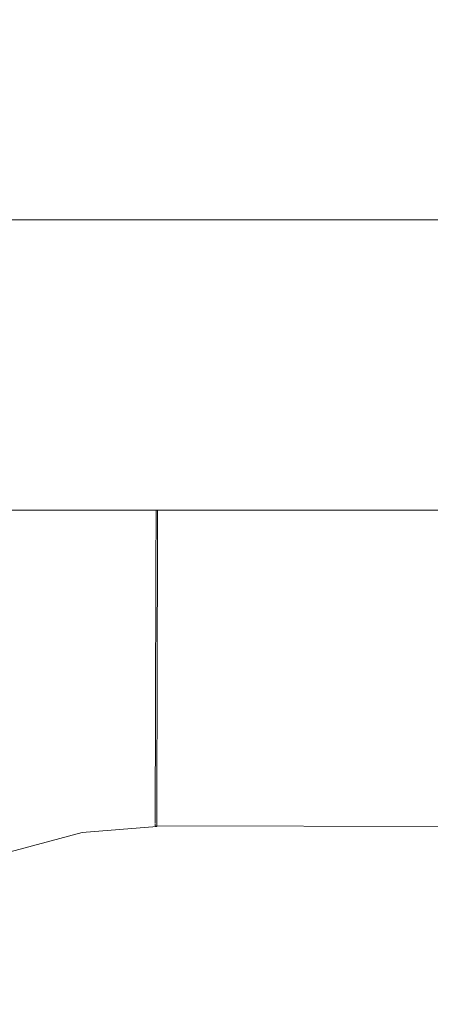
# Model space of a CAD drawing. Header units: millimetres. Extents: x -30280 to 309309, y -17460 to 4378.
# Tile 470 of 656: x 149005 to 149021, y -14489 to -14450. Entities that reach past the tile are written whole.
import ezdxf

# ---------------------------------------------------------------- set-up
doc = ezdxf.new("R2010")
doc.units = ezdxf.units.MM
doc.header["$MEASUREMENT"] = 0
doc.linetypes.add('Wipeout_Contour', pattern=[1000, 0, -1000])
doc.layers.add('P1_PLANTA PRIMERA_4_Nuevo_08_E_Envans secs', color=7, linetype='Continuous')
doc.layers.add('P1_PLANTA PRIMERA_4_Nuevo_09_EI_Mobiliari general', color=7, linetype='Continuous')
doc.layers.add('P1_PLANTA PRIMERA_4_Nuevo_09_EI_Mobiliari general_Pluma_Nº__1', color=7, linetype='Continuous', lineweight=5)

msp = doc.modelspace()

# ---------------------------------------------------------------- wipeouts: each hides what was drawn before it
at = {"color": 254, "linetype": 'Wipeout_Contour', "lineweight": 0, "ltscale": 599509.053032}
msp.add_wipeout([(148953.929, -14450.529), (148953.929, -14452.114), (149403.929, -14452.114), (149403.929, -14450.529)], dxfattribs=at).dxf.layer = 'P1_PLANTA PRIMERA_4_Nuevo_09_EI_Mobiliari general'
at = {"color": 254, "linetype": 'Wipeout_Contour', "lineweight": 0, "ltscale": 599513.938598}
msp.add_wipeout([(148953.929, -14458.215), (148953.929, -14469.75), (149403.929, -14469.75), (149403.929, -14458.215)], dxfattribs=at).dxf.layer = 'P1_PLANTA PRIMERA_4_Nuevo_09_EI_Mobiliari general'
at = {"color": 254, "linetype": 'Wipeout_Contour', "lineweight": 0, "ltscale": 4196670.270934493}
msp.add_wipeout([(148991.819, -14505.297), (148997.826, -14503.696), (149003.486, -14503.223), (149178.929, -14503.678), (149354.372, -14503.196), (149360.032, -14503.696), (149365.582, -14505.147), (149364.463, -14496.363), (149363.694, -14493.495), (149362.438, -14490.805), (149360.733, -14488.374), (149358.631, -14486.277), (149356.196, -14484.578), (149353.503, -14483.328), (149350.633, -14482.566), (149347.674, -14482.315), (149192.121, -14482.728), (149178.929, -14482.764), (149165.738, -14482.801), (149010.184, -14482.293), (149007.225, -14482.566), (149004.355, -14483.328), (149001.662, -14484.578), (148999.227, -14486.277), (148997.125, -14488.374), (148995.42, -14490.805), (148994.163, -14493.495), (148993.395, -14496.363)], dxfattribs=at).dxf.layer = 'P1_PLANTA PRIMERA_4_Nuevo_09_EI_Mobiliari general'

# ---------------------------------------------------------------- next in the draw order: wipeouts: each hides what was drawn before it
at = {"color": 254, "linetype": 'Wipeout_Contour', "lineweight": 0, "ltscale": 599509.857857}
msp.add_wipeout([(148953.929, -14452.114), (148953.929, -14454.702), (149403.929, -14454.702), (149403.929, -14452.114)], dxfattribs=at).dxf.layer = 'P1_PLANTA PRIMERA_4_Nuevo_09_EI_Mobiliari general'
at = {"color": 254, "linetype": 'Wipeout_Contour', "lineweight": 0, "ltscale": 748519.451392}
msp.add_wipeout([(149004.479, -14469.75), (148999.886, -14470.969), (149000.275, -14472.043), (149005.17, -14470.743), (149004.998, -14469.75)], dxfattribs=at).dxf.layer = 'P1_PLANTA PRIMERA_4_Nuevo_09_EI_Mobiliari general'

# ---------------------------------------------------------------- next in the draw order: wipeouts: each hides what was drawn before it
at = {"color": 254, "linetype": 'Wipeout_Contour', "lineweight": 0, "ltscale": 599511.034727}
msp.add_wipeout([(148953.929, -14454.702), (148953.929, -14458.215), (149403.929, -14458.215), (149403.929, -14454.702)], dxfattribs=at).dxf.layer = 'P1_PLANTA PRIMERA_4_Nuevo_09_EI_Mobiliari general'
at = {"color": 254, "linetype": 'Wipeout_Contour', "lineweight": 0, "ltscale": 598834.202266}
msp.add_wipeout([(149010.156, -14469.75), (149004.998, -14469.75), (149005.17, -14470.743), (149010.154, -14470.32)], dxfattribs=at).dxf.layer = 'P1_PLANTA PRIMERA_4_Nuevo_09_EI_Mobiliari general'

# ---------------------------------------------------------------- next in the draw order: wipeouts: each hides what was drawn before it
at = {"color": 254, "linetype": 'Wipeout_Contour', "lineweight": 0, "ltscale": 598816.103286}
msp.add_wipeout([(149005.17, -14470.743), (149000.275, -14472.043), (149000.705, -14473.232), (149005.387, -14471.989)], dxfattribs=at).dxf.layer = 'P1_PLANTA PRIMERA_4_Nuevo_09_EI_Mobiliari general'

# ---------------------------------------------------------------- next in the draw order: wipeouts: each hides what was drawn before it
at = {"color": 254, "linetype": 'Wipeout_Contour', "lineweight": 0, "ltscale": 598835.010992}
msp.add_wipeout([(149005.17, -14470.743), (149005.387, -14471.989), (149010.151, -14471.584), (149010.154, -14470.32)], dxfattribs=at).dxf.layer = 'P1_PLANTA PRIMERA_4_Nuevo_09_EI_Mobiliari general'

# ---------------------------------------------------------------- next in the draw order: wipeouts: each hides what was drawn before it
at = {"color": 254, "linetype": 'Wipeout_Contour', "lineweight": 0, "ltscale": 449468.687161}
msp.add_wipeout([(149010.156, -14469.75), (149178.929, -14470.764), (149178.929, -14469.75)], dxfattribs=at).dxf.layer = 'P1_PLANTA PRIMERA_4_Nuevo_09_EI_Mobiliari general'
at = {"color": 254, "linetype": 'Wipeout_Contour', "lineweight": 0, "ltscale": 598817.913552}
msp.add_wipeout([(149005.387, -14471.989), (149000.705, -14473.232), (149001.163, -14474.498), (149005.617, -14473.316)], dxfattribs=at).dxf.layer = 'P1_PLANTA PRIMERA_4_Nuevo_09_EI_Mobiliari general'

# ---------------------------------------------------------------- next in the draw order: wipeouts: each hides what was drawn before it
at = {"color": 254, "linetype": 'Wipeout_Contour', "lineweight": 0, "ltscale": 598836.020707}
msp.add_wipeout([(149010.214, -14471.579), (149005.387, -14471.989), (149005.617, -14473.316), (149010.147, -14472.931)], dxfattribs=at).dxf.layer = 'P1_PLANTA PRIMERA_4_Nuevo_09_EI_Mobiliari general'

# ---------------------------------------------------------------- next in the draw order: wipeouts: each hides what was drawn before it
at = {"color": 254, "linetype": 'Wipeout_Contour', "lineweight": 0, "ltscale": 599180.729726}
msp.add_wipeout([(149010.155, -14470.293), (149010.151, -14471.557), (149178.929, -14472.028), (149178.929, -14470.764)], dxfattribs=at).dxf.layer = 'P1_PLANTA PRIMERA_4_Nuevo_09_EI_Mobiliari general'
at = {"color": 254, "linetype": 'Wipeout_Contour', "lineweight": 0, "ltscale": 598819.811805}
msp.add_wipeout([(149005.617, -14473.316), (149001.163, -14474.498), (149001.635, -14475.805), (149005.855, -14474.684)], dxfattribs=at).dxf.layer = 'P1_PLANTA PRIMERA_4_Nuevo_09_EI_Mobiliari general'

# ---------------------------------------------------------------- next in the draw order: wipeouts: each hides what was drawn before it
at = {"color": 254, "linetype": 'Wipeout_Contour', "lineweight": 0, "ltscale": 598837.049394}
msp.add_wipeout([(149010.21, -14472.926), (149005.617, -14473.316), (149005.855, -14474.684), (149010.206, -14474.315)], dxfattribs=at).dxf.layer = 'P1_PLANTA PRIMERA_4_Nuevo_09_EI_Mobiliari general'

# ---------------------------------------------------------------- next in the draw order: wipeouts: each hides what was drawn before it
at = {"color": 254, "linetype": 'Wipeout_Contour', "lineweight": 0, "ltscale": 599181.289098}
msp.add_wipeout([(149010.151, -14471.557), (149010.21, -14472.904), (149178.929, -14473.375), (149178.929, -14472.028)], dxfattribs=at).dxf.layer = 'P1_PLANTA PRIMERA_4_Nuevo_09_EI_Mobiliari general'
at = {"color": 254, "linetype": 'Wipeout_Contour', "lineweight": 0, "ltscale": 598821.740468}
msp.add_wipeout([(149005.855, -14474.684), (149001.635, -14475.805), (149002.107, -14477.111), (149006.093, -14476.053)], dxfattribs=at).dxf.layer = 'P1_PLANTA PRIMERA_4_Nuevo_09_EI_Mobiliari general'

# ---------------------------------------------------------------- next in the draw order: wipeouts: each hides what was drawn before it
at = {"color": 254, "linetype": 'Wipeout_Contour', "lineweight": 0, "ltscale": 598838.045689}
msp.add_wipeout([(149010.206, -14474.315), (149005.855, -14474.684), (149006.093, -14476.053), (149010.202, -14475.704)], dxfattribs=at).dxf.layer = 'P1_PLANTA PRIMERA_4_Nuevo_09_EI_Mobiliari general'

# ---------------------------------------------------------------- next in the draw order: wipeouts: each hides what was drawn before it
at = {"color": 254, "linetype": 'Wipeout_Contour', "lineweight": 0, "ltscale": 898746.337019}
msp.add_wipeout([(149010.147, -14472.931), (149010.206, -14474.293), (149165.715, -14474.728), (149165.711, -14473.412), (149178.93, -14473.375), (149010.147, -14472.904)], dxfattribs=at).dxf.layer = 'P1_PLANTA PRIMERA_4_Nuevo_09_EI_Mobiliari general'
at = {"color": 254, "linetype": 'Wipeout_Contour', "lineweight": 0, "ltscale": 598823.641099}
msp.add_wipeout([(149006.093, -14476.053), (149002.107, -14477.111), (149002.565, -14478.378), (149006.324, -14477.38)], dxfattribs=at).dxf.layer = 'P1_PLANTA PRIMERA_4_Nuevo_09_EI_Mobiliari general'

# ---------------------------------------------------------------- next in the draw order: wipeouts: each hides what was drawn before it
at = {"color": 254, "linetype": 'Wipeout_Contour', "lineweight": 0, "ltscale": 598839.028237}
msp.add_wipeout([(149010.202, -14475.704), (149006.093, -14476.053), (149006.324, -14477.38), (149010.198, -14477.051)], dxfattribs=at).dxf.layer = 'P1_PLANTA PRIMERA_4_Nuevo_09_EI_Mobiliari general'

# ---------------------------------------------------------------- next in the draw order: wipeouts: each hides what was drawn before it
at = {"color": 254, "linetype": 'Wipeout_Contour', "lineweight": 0, "ltscale": 749035.265608}
msp.add_wipeout([(149010.206, -14474.293), (149010.202, -14475.682), (149165.719, -14476.117), (149165.715, -14474.801), (149178.93, -14474.764)], dxfattribs=at).dxf.layer = 'P1_PLANTA PRIMERA_4_Nuevo_09_EI_Mobiliari general'
at = {"color": 254, "linetype": 'Wipeout_Contour', "lineweight": 0, "ltscale": 598825.456177}
msp.add_wipeout([(149006.324, -14477.38), (149002.565, -14478.378), (149002.995, -14479.566), (149006.54, -14478.625)], dxfattribs=at).dxf.layer = 'P1_PLANTA PRIMERA_4_Nuevo_09_EI_Mobiliari general'

# ---------------------------------------------------------------- next in the draw order: wipeouts: each hides what was drawn before it
at = {"color": 254, "linetype": 'Wipeout_Contour', "lineweight": 0, "ltscale": 598839.967444}
msp.add_wipeout([(149010.198, -14477.051), (149006.324, -14477.38), (149006.54, -14478.625), (149010.195, -14478.315)], dxfattribs=at).dxf.layer = 'P1_PLANTA PRIMERA_4_Nuevo_09_EI_Mobiliari general'

# ---------------------------------------------------------------- next in the draw order: wipeouts: each hides what was drawn before it
at = {"color": 254, "linetype": 'Wipeout_Contour', "lineweight": 0, "ltscale": 599156.634985}
msp.add_wipeout([(149010.198, -14477.029), (149165.723, -14477.464), (149165.719, -14476.191), (149010.202, -14475.682)], dxfattribs=at).dxf.layer = 'P1_PLANTA PRIMERA_4_Nuevo_09_EI_Mobiliari general'
at = {"color": 254, "linetype": 'Wipeout_Contour', "lineweight": 0, "ltscale": 598827.130836}
msp.add_wipeout([(149006.54, -14478.625), (149002.995, -14479.566), (149003.384, -14480.641), (149006.736, -14479.751)], dxfattribs=at).dxf.layer = 'P1_PLANTA PRIMERA_4_Nuevo_09_EI_Mobiliari general'

# ---------------------------------------------------------------- next in the draw order: wipeouts: each hides what was drawn before it
at = {"color": 254, "linetype": 'Wipeout_Contour', "lineweight": 0, "ltscale": 598840.835085}
msp.add_wipeout([(149010.195, -14478.315), (149006.54, -14478.625), (149006.736, -14479.751), (149010.192, -14479.457)], dxfattribs=at).dxf.layer = 'P1_PLANTA PRIMERA_4_Nuevo_09_EI_Mobiliari general'
at = {"color": 254, "linetype": 'Wipeout_Contour', "lineweight": 0, "ltscale": 449123.350659}
msp.add_wipeout([(149006.905, -14480.722), (149003.719, -14481.568), (149007.042, -14481.51)], dxfattribs=at).dxf.layer = 'P1_PLANTA PRIMERA_4_Nuevo_09_EI_Mobiliari general'

# ---------------------------------------------------------------- next in the draw order: wipeouts: each hides what was drawn before it
at = {"color": 254, "linetype": 'Wipeout_Contour', "lineweight": 0, "ltscale": 599157.139849}
msp.add_wipeout([(149010.198, -14477.029), (149010.195, -14478.293), (149165.726, -14478.728), (149165.723, -14477.537)], dxfattribs=at).dxf.layer = 'P1_PLANTA PRIMERA_4_Nuevo_09_EI_Mobiliari general'
at = {"color": 254, "linetype": 'Wipeout_Contour', "lineweight": 0, "ltscale": 449132.68935}
msp.add_wipeout([(149010.189, -14480.443), (149006.905, -14480.722), (149010.187, -14481.243)], dxfattribs=at).dxf.layer = 'P1_PLANTA PRIMERA_4_Nuevo_09_EI_Mobiliari general'
at = {"color": 254, "linetype": 'Wipeout_Contour', "lineweight": 0, "ltscale": 449124.033362}
msp.add_wipeout([(149007.042, -14481.51), (149003.991, -14482.32), (149007.143, -14482.091)], dxfattribs=at).dxf.layer = 'P1_PLANTA PRIMERA_4_Nuevo_09_EI_Mobiliari general'

# ---------------------------------------------------------------- next in the draw order: wipeouts: each hides what was drawn before it
at = {"color": 254, "linetype": 'Wipeout_Contour', "lineweight": 0, "ltscale": 599157.605322}
msp.add_wipeout([(149010.192, -14479.436), (149165.729, -14479.87), (149165.726, -14478.801), (149010.195, -14478.293)], dxfattribs=at).dxf.layer = 'P1_PLANTA PRIMERA_4_Nuevo_09_EI_Mobiliari general'
at = {"color": 254, "linetype": 'Wipeout_Contour', "lineweight": 0, "ltscale": 449133.042352}
msp.add_wipeout([(149010.187, -14481.243), (149007.042, -14481.51), (149010.185, -14481.833)], dxfattribs=at).dxf.layer = 'P1_PLANTA PRIMERA_4_Nuevo_09_EI_Mobiliari general'
at = {"color": 254, "linetype": 'Wipeout_Contour', "lineweight": 0, "ltscale": 449124.502068}
msp.add_wipeout([(149007.143, -14482.091), (149004.191, -14482.874), (149007.204, -14482.446)], dxfattribs=at).dxf.layer = 'P1_PLANTA PRIMERA_4_Nuevo_09_EI_Mobiliari general'

# ---------------------------------------------------------------- next in the draw order: wipeouts: each hides what was drawn before it
at = {"color": 254, "linetype": 'Wipeout_Contour', "lineweight": 0, "ltscale": 449133.31344}
msp.add_wipeout([(149010.185, -14481.833), (149007.143, -14482.091), (149010.184, -14482.194)], dxfattribs=at).dxf.layer = 'P1_PLANTA PRIMERA_4_Nuevo_09_EI_Mobiliari general'

# ---------------------------------------------------------------- next in the draw order: wipeouts: each hides what was drawn before it
at = {"color": 254, "linetype": 'Wipeout_Contour', "lineweight": 0, "ltscale": 449291.884981}
msp.add_wipeout([(149010.187, -14481.221), (149165.734, -14481.656), (149010.189, -14480.422)], dxfattribs=at).dxf.layer = 'P1_PLANTA PRIMERA_4_Nuevo_09_EI_Mobiliari general'

# ---------------------------------------------------------------- next in the draw order: wipeouts: each hides what was drawn before it
at = {"color": 254, "linetype": 'Wipeout_Contour', "lineweight": 0, "ltscale": 449292.067083}
msp.add_wipeout([(149010.185, -14481.811), (149165.736, -14482.245), (149010.187, -14481.221)], dxfattribs=at).dxf.layer = 'P1_PLANTA PRIMERA_4_Nuevo_09_EI_Mobiliari general'

# ---------------------------------------------------------------- next in the draw order: wipeouts: each hides what was drawn before it
at = {"color": 254, "linetype": 'Wipeout_Contour', "lineweight": 0, "ltscale": 449292.180458}
msp.add_wipeout([(149010.184, -14482.172), (149165.737, -14482.606), (149010.185, -14481.811)], dxfattribs=at).dxf.layer = 'P1_PLANTA PRIMERA_4_Nuevo_09_EI_Mobiliari general'

# ---------------------------------------------------------------- next in the draw order: wipeouts: each hides what was drawn before it
at = {"color": 254, "linetype": 'Wipeout_Contour', "lineweight": 0, "ltscale": 11546169.40718183}
msp.add_wipeout([(147377.62, -12475.052), (147377.62, -14920.051), (147901.155, -14920.052), (147903.854, -14904.977), (147970.958, -14530.194), (147971.595, -14527.856), (147975.525, -14505.564), (147953.929, -14505.564), (147953.929, -14449.995), (147967.565, -14023.885), (148390.293, -14023.885), (148403.857, -14449.995), (148403.929, -14505.564), (148382.333, -14505.564), (148386.263, -14527.856), (148386.9, -14530.194), (148428.929, -14764.931), (148470.958, -14530.194), (148471.595, -14527.856), (148475.525, -14505.564), (148453.929, -14505.564), (148453.929, -14449.995), (148467.565, -14023.885), (148890.293, -14023.885), (148903.857, -14449.995), (148903.929, -14505.564), (148882.333, -14505.564), (148886.263, -14527.856), (148886.9, -14530.194), (148928.929, -14764.931), (148970.958, -14530.194), (148971.595, -14527.856), (148975.525, -14505.564), (148953.929, -14505.564), (148953.929, -14449.995), (148967.565, -14023.885), (149390.293, -14023.885), (149403.857, -14449.995), (149403.929, -14505.564), (149382.333, -14505.564), (149386.263, -14527.856), (149386.9, -14530.194), (149428.929, -14764.931), (149470.958, -14530.194), (149471.595, -14527.856), (149475.525, -14505.564), (149453.929, -14505.564), (149453.929, -14449.995), (149467.565, -14023.885), (149890.293, -14023.885), (149903.857, -14449.995), (149903.929, -14505.564), (149882.333, -14505.564), (149886.263, -14527.856), (149886.9, -14530.194), (149928.929, -14764.931), (149970.958, -14530.194), (149971.595, -14527.856), (149975.525, -14505.564), (149953.929, -14505.564), (149953.929, -14449.995), (149967.565, -14023.885), (150390.293, -14023.885), (150403.857, -14449.995), (150403.929, -14505.564), (150382.333, -14505.564), (150386.263, -14527.856), (150386.9, -14530.194), (150428.929, -14764.931), (150470.958, -14530.194), (150471.595, -14527.856), (150475.525, -14505.564), (150453.929, -14505.564), (150453.929, -14449.995), (150467.565, -14023.885), (150732.62, -14023.885), (150732.62, -12475.052)], dxfattribs=at).dxf.layer = 'P1_PLANTA PRIMERA_4_Nuevo_08_E_Envans secs'

# ---------------------------------------------------------------- next in the draw order: linework, layer by layer
at = {"layer": 'P1_PLANTA PRIMERA_4_Nuevo_09_EI_Mobiliari general_Pluma_Nº__1', "color": 7, "linetype": 'Continuous', "lineweight": 5}
for p, q in [((149403.929, -14458.215), (148953.929, -14458.215)), ((149403.929, -14469.75), (148953.929, -14469.75)), ((149010.156, -14469.75), (149010.155, -14470.293)), ((149010.219, -14469.75), (149010.217, -14470.293)), ((149010.155, -14470.293), (149010.151, -14471.557)), ((149010.217, -14470.293), (149010.214, -14471.557)), ((149010.151, -14471.557), (149010.147, -14472.904)), ((149010.214, -14471.557), (149010.21, -14472.904)), ((149010.147, -14472.904), (149010.144, -14474.293)), ((149010.21, -14472.904), (149010.206, -14474.293)), ((149010.144, -14474.293), (149010.139, -14475.682)), ((149010.206, -14474.293), (149010.202, -14475.682)), ((149010.139, -14475.682), (149010.136, -14477.029)), ((149010.202, -14475.682), (149010.198, -14477.03)), ((149010.136, -14477.029), (149010.132, -14478.293)), ((149010.198, -14477.03), (149010.195, -14478.293)), ((149010.132, -14478.293), (149010.129, -14479.435)), ((149010.195, -14478.293), (149010.192, -14479.435)), ((149010.129, -14479.435), (149010.126, -14480.421)), ((149010.192, -14479.435), (149010.189, -14480.422)), ((149010.126, -14480.421), (149010.124, -14481.221)), ((149010.189, -14480.422), (149010.187, -14481.221)), ((149010.124, -14481.221), (149010.122, -14481.811)), ((149010.187, -14481.221), (149010.185, -14481.811)), ((149010.122, -14481.811), (149010.121, -14482.172)), ((149010.185, -14481.811), (149010.184, -14482.172)), ((149007.225, -14482.566), (149010.184, -14482.315)), ((149010.121, -14482.199), (149010.121, -14482.293)), ((149010.121, -14482.293), (149165.737, -14482.728)), ((149010.184, -14482.172), (149010.184, -14482.315)), ((149004.355, -14483.328), (149007.225, -14482.566))]:
    msp.add_line(p, q, dxfattribs=at)

doc.saveas('drawing.dxf')
